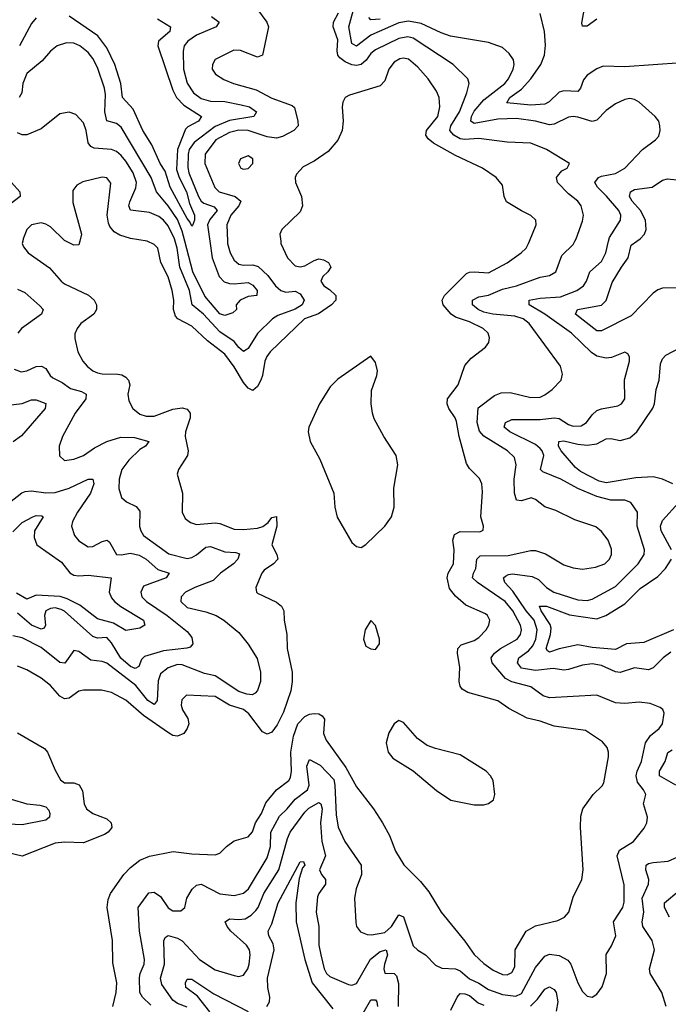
# Model space of a CAD drawing. Header units: inches. Extents: x 1552611 to 1694776, y 811966 to 917215.
# Tile 467 of 549: x 1645839 to 1648594, y 906759 to 910941. Entities that reach past the tile are written whole.
import ezdxf

# ---------------------------------------------------------------- set-up
doc = ezdxf.new("R2010")
doc.units = ezdxf.units.IN
doc.header["$MEASUREMENT"] = 0
doc.layers.add('B6940', color=7, linetype='Continuous')
doc.layers.add('B6941', color=7, linetype='Continuous')

msp = doc.modelspace()

# ---------------------------------------------------------------- linework, layer by layer
at = {"layer": 'B6940', "color": 5}
for points, elevation in [([(1645852.1, 910000), (1645850.4, 909990), (1645855.6, 909975.6), (1645875.5, 909950), (1645966.6, 909886.6), (1646015.3, 909830), (1646030, 909819), (1646131.3, 909771.3), (1646156.1, 909750), (1646165.3, 909730), (1646165.7, 909710), (1646160.5, 909699.5), (1646154.4, 909690), (1646099.5, 909650), (1646083.1, 909630), (1646074, 909606), (1646073.3, 909586.7), (1646086.4, 909530), (1646107.5, 909490), (1646125.4, 909470), (1646150.1, 909450.1), (1646170, 909441), (1646190, 909436.6), (1646255.9, 909435.9), (1646272.8, 909432.8), (1646290, 909422.6), (1646301, 909410), (1646306.8, 909390), (1646298.6, 909350), (1646302.8, 909322.8), (1646319.6, 909290), (1646350, 909265.7), (1646376.7, 909256.7), (1646410, 909257.5), (1646490, 909286.9), (1646530, 909293.1), (1646550, 909286.2), (1646563.5, 909270), (1646563, 909250), (1646543.7, 909190), (1646542, 909170), (1646555, 909110), (1646552.1, 909090), (1646513.8, 909030), (1646508.1, 909010), (1646530.2, 908930), (1646529.1, 908850), (1646542.6, 908822.6), (1646565, 908805), (1646590, 908796.6), (1646670, 908803.9), (1646690, 908800.6), (1646750, 908776.9), (1646790, 908775.6), (1646850, 908781), (1646871.9, 908788.1), (1646895.1, 908804.9), (1646910, 908826.5), (1646930, 908830.3), (1646931.2, 908790), (1646909.6, 908710), (1646931.5, 908670), (1646935.2, 908650), (1646918, 908630), (1646877.5, 908602.5), (1646868, 908590), (1646842.6, 908530), (1646845.3, 908510), (1646850, 908504.9), (1646930, 908467.1), (1646951, 908450), (1646960.6, 908430), (1646962.5, 908390), (1646973.5, 908330), (1646975.6, 908270), (1646996.8, 908170), (1646997.1, 908130), (1646990.6, 908090), (1646959.8, 908000.2), (1646933.5, 907946.5), (1646910, 907915), (1646890, 907907.1), (1646870, 907916.5), (1646813.1, 907993.1), (1646790, 908011.6), (1646730.8, 908030), (1646670, 908066.8), (1646548.1, 908071.9), (1646527.5, 908052.5), (1646525.1, 908030), (1646530.9, 908010), (1646552.9, 907972.9), (1646557.5, 907950), (1646551.2, 907930), (1646535.9, 907910), (1646510, 907897.4), (1646490, 907901.4), (1646471.6, 907911.6), (1646365.2, 907985.2), (1646290, 908050.5), (1646230, 908083.2), (1646187, 908093), (1646110, 908093.6), (1646090, 908088.9), (1646050, 908058.7), (1646030, 908056.3), (1646010, 908067.8), (1645970, 908112.9), (1645930, 908143.7), (1645870, 908179.9), (1645830, 908194.9)], 880), ([(1646094.2, 910000), (1646090, 909984), (1646070, 909983.7), (1646035.5, 910000)], 880), ([(1646235, 906750), (1646249.2, 906810), (1646252.4, 906850), (1646235.3, 906935.3), (1646234.2, 907030), (1646211.2, 907170), (1646215.3, 907204.7), (1646224.8, 907230), (1646282.2, 907310), (1646310, 907340.6), (1646350, 907370.9), (1646390, 907388.4), (1646491.5, 907408.5), (1646570, 907398.7), (1646670, 907393.4), (1646690, 907400.7), (1646718.2, 907430), (1646750, 907452.9), (1646810, 907471.1), (1646827.8, 907492.2), (1646840.4, 907530), (1646865.9, 907570), (1646885.4, 907614.6), (1646930.5, 907670), (1646982.2, 907710), (1646990, 907722.8), (1646994, 907750), (1646991.5, 907830), (1647001.8, 907898.2), (1647020.9, 907950), (1647050, 907982.2), (1647070, 907991.9), (1647090, 907994.6), (1647110, 907992.4), (1647124.5, 907984.5), (1647133.5, 907970), (1647129.5, 907910), (1647141.5, 907881.5), (1647225, 907765), (1647270, 907682.8), (1647342.3, 907590), (1647380.8, 907530), (1647410, 907476.4), (1647435.6, 907410), (1647471.3, 907351.3), (1647541.4, 907281.4), (1647577.4, 907237.4), (1647630, 907150.3), (1647730, 907027), (1647770.1, 906970.1), (1647810, 906932.3), (1647850, 906903.8), (1647890, 906885.7), (1647910, 906884.8), (1647930, 906893.7), (1647941.9, 906918.1), (1647944.3, 906990), (1647989.9, 907070), (1648030, 907093.1), (1648124.2, 907115.8), (1648153.3, 907130), (1648172.2, 907150), (1648190, 907214.8), (1648227.4, 907290), (1648232.5, 907330), (1648220.5, 907510), (1648222.1, 907557.9), (1648231, 907590), (1648275.4, 907650), (1648313.3, 907686.7), (1648320, 907700), (1648340.3, 907810), (1648340.3, 907830), (1648334.2, 907850), (1648314.5, 907874.5), (1648242.5, 907922.5), (1648110, 907941.1), (1648050, 907962.4), (1647994.6, 907974.6), (1647916.1, 908016.1), (1647870, 908048.4), (1647742.8, 908082.8), (1647718.1, 908098.1), (1647709.8, 908110), (1647705.6, 908130), (1647709.2, 908190), (1647698.1, 908250), (1647699.8, 908270), (1647714.2, 908285.8), (1647770, 908304.3), (1647790, 908317.1), (1647820.7, 908350), (1647832.3, 908370), (1647835.4, 908390), (1647826.4, 908410), (1647817.1, 908417.1), (1647734.4, 908454.4), (1647690, 908492), (1647665.4, 908525.4), (1647655.3, 908570), (1647659.7, 908590), (1647681.7, 908630), (1647684.1, 908690), (1647679.5, 908730), (1647686.1, 908753.9), (1647710, 908766.8), (1647794, 908766), (1647807.6, 908772.4), (1647809.7, 908790), (1647798.5, 908830), (1647804.7, 908935.3), (1647801.4, 908970), (1647792, 908992), (1647750, 909035.1), (1647736.3, 909056.3), (1647706, 909170), (1647694.5, 909234.5), (1647688.9, 909250), (1647661.4, 909290), (1647654.3, 909310), (1647656.8, 909330), (1647700.9, 909390), (1647730, 909472.4), (1647756.7, 909503.3), (1647818, 909550), (1647831.3, 909570), (1647834, 909590), (1647828.7, 909610), (1647807.6, 909630), (1647750, 909657.5), (1647690, 909677.8), (1647671.7, 909690), (1647637.7, 909730), (1647633.7, 909750), (1647643.2, 909770), (1647737.5, 909862.5), (1647750, 909869), (1647770, 909870.6), (1647830, 909866.1), (1647910, 909907.6), (1647969.4, 909950.6), (1647989.8, 909970), (1648000.7, 909990), (1648004.7, 910000)], 880), ([(1646396, 906756), (1646360.5, 906790), (1646349.2, 906809.2), (1646348.5, 906871.5), (1646351.6, 906890), (1646368.4, 906930), (1646369.4, 906950), (1646348.8, 907070), (1646343.2, 907170), (1646387.3, 907232.7), (1646410, 907235.7), (1646437.6, 907217.6), (1646470, 907168.7), (1646490, 907156.6), (1646524.2, 907155.8), (1646540.4, 907170), (1646549.8, 907210), (1646572, 907248), (1646590, 907265.6), (1646609.9, 907270.1), (1646690, 907228.9), (1646750, 907221.2), (1646790, 907230.7), (1646810.5, 907249.5), (1646890, 907381.8), (1646904.3, 907430), (1646906.5, 907490), (1646942.1, 907557.9), (1646976, 907590), (1647008.7, 907630), (1647062.2, 907670), (1647069.1, 907690), (1647059.1, 907770), (1647070, 907798.4), (1647115.5, 907775.5), (1647173.5, 907713.5), (1647178.4, 907690), (1647183.5, 907563.5), (1647192.1, 907512.1), (1647220.7, 907450), (1647290.1, 907350), (1647290.8, 907310), (1647267.8, 907250), (1647262, 907210), (1647266.9, 907106.9), (1647270.3, 907090), (1647286.5, 907066.5), (1647315.8, 907055.8), (1647334.1, 907054.1), (1647390, 907064.4), (1647418.6, 907090), (1647450, 907139.7), (1647470, 907131.2), (1647510, 907007.4), (1647530, 906989.1), (1647562.4, 906970), (1647605.4, 906925.4), (1647632.2, 906912.2), (1647689.9, 906910.1), (1647710, 906902.1), (1647750, 906867.5), (1647790, 906848.9), (1647830, 906821.8), (1647890, 906800.6), (1647946.3, 906793.7), (1647970, 906805.2), (1648030, 906915.2), (1648070, 906964), (1648090, 906972.5), (1648130, 906966.8), (1648166.9, 906946.9), (1648179.5, 906930), (1648210, 906850.3), (1648230, 906814), (1648250, 906794), (1648270, 906790.3), (1648290, 906801.7), (1648312.8, 906832.8), (1648331.6, 906890), (1648329.8, 906970.2), (1648353, 907007), (1648371.9, 907050), (1648361.6, 907110), (1648400.5, 907170), (1648407.1, 907192.9), (1648406.1, 907266.1), (1648377.1, 907390), (1648386.4, 907413.6), (1648445.6, 907450), (1648492, 907508), (1648502.4, 907530), (1648506.3, 907553.7), (1648488.9, 907610), (1648498.7, 907650), (1648489, 907670), (1648462.6, 907702.6), (1648457.4, 907730), (1648461.2, 907750), (1648479.9, 907790), (1648497.5, 907870), (1648518.5, 907901.5), (1648554.8, 907930), (1648569.8, 907950), (1648576.2, 907996.2), (1648570.6, 908010.6), (1648559.3, 908019.3), (1648516.7, 908036.6), (1648470, 908042), (1648410, 908036.9), (1648370, 908038.9), (1648290, 908071.9), (1648090, 908060.4), (1648062, 908070), (1648010, 908108.1), (1647930, 908128.4), (1647902.8, 908142.8), (1647846.6, 908210), (1647842.2, 908230), (1647855.4, 908250), (1647881.7, 908270), (1647951.7, 908310), (1647966.4, 908330), (1647970.3, 908350), (1647966.8, 908370), (1647933.3, 908430), (1647900.6, 908470), (1647784.2, 908550), (1647762.3, 908570), (1647766.5, 908590), (1647777.2, 908610), (1647781.2, 908650), (1647795.7, 908664.3), (1647914.4, 908665.6), (1648010, 908686.8), (1648030, 908685.9), (1648072.5, 908672.5), (1648150, 908625), (1648190, 908612.6), (1648230, 908607.6), (1648284.2, 908615.8), (1648324, 908630), (1648344.4, 908650), (1648352.1, 908670), (1648352.3, 908692.3), (1648338.7, 908730), (1648310, 908767.9), (1648286.7, 908786.7), (1648197, 908817), (1648117, 908857), (1648070, 908871.5), (1648030, 908902.8), (1648012, 908910), (1647970, 908897), (1647950, 908900.3), (1647941, 908930), (1647940.1, 908990), (1647948.5, 909050), (1647941.2, 909081.2), (1647910.8, 909110), (1647810, 909172), (1647792.8, 909192.8), (1647782.1, 909230), (1647787, 909293), (1647855.3, 909344.7), (1647884.2, 909355.8), (1647923.1, 909356.9), (1648010, 909336.8), (1648050, 909338.4), (1648070, 909347.2), (1648101.4, 909370), (1648138.5, 909410), (1648145.1, 909434.9), (1648136.8, 909470), (1648003.7, 909650), (1647977, 909670), (1647942.1, 909682.1), (1647849.5, 909690), (1647810, 909699.2), (1647787, 909710), (1647762.2, 909730), (1647762.2, 909737.8), (1647762.7, 909750), (1647790, 909763.5), (1647830, 909771.3), (1647890, 909796.9), (1647950, 909810.5), (1648050, 909847), (1648090, 909855), (1648116.5, 909870), (1648141.2, 909938.8), (1648190, 909986.7), (1648197.5, 910000)], 860), ([(1646947.8, 910000), (1646949, 909990), (1646976.3, 909930), (1647010, 909895), (1647030, 909890.7), (1647050, 909895.7), (1647090, 909918.8), (1647110, 909924.8), (1647130, 909921.5), (1647150.2, 909910), (1647160.2, 909890), (1647147.8, 909870), (1647127.5, 909850), (1647117.8, 909830), (1647131.3, 909810), (1647155.5, 909795.5), (1647182.4, 909770), (1647181.9, 909750), (1647163, 909730), (1647108.2, 909691.8), (1647049.4, 909670), (1646903.8, 909530), (1646888.9, 909510), (1646881, 909490), (1646871, 909430), (1646863.3, 909410), (1646850, 909383.5), (1646830, 909365.7), (1646810, 909375.3), (1646790, 909400.5), (1646750, 909466.3), (1646710, 909520.6), (1646637, 909577), (1646570, 909638.7), (1646510.9, 909670.9), (1646501.4, 909681.4), (1646492.2, 909710), (1646494.2, 909750), (1646487.5, 909790), (1646470, 909848.6), (1646439, 909910), (1646425.6, 909970), (1646410, 909986.4), (1646380.1, 910000)], 880), ([(1646721.9, 910000), (1646722.4, 909990), (1646733.8, 909950), (1646750, 909919.7), (1646770, 909902.8), (1646790, 909898.5), (1646830, 909899.5), (1646852.4, 909892.4), (1646893.7, 909853.8), (1646925.4, 909810), (1646948.8, 909790), (1646970, 909784.3), (1647010, 909788.1), (1647030, 909777.1), (1647047.9, 909750), (1647039.6, 909730), (1647010, 909710.9), (1646935.3, 909684.7), (1646912.8, 909670), (1646850, 909608.5), (1646810, 909544.8), (1646801.2, 909538.8), (1646790, 909531.4), (1646770, 909548.5), (1646750, 909574.7), (1646690, 909615.4), (1646620.1, 909690), (1646571.3, 909730), (1646559.9, 909790), (1646519.5, 909890), (1646508.3, 909970), (1646499.7, 910000)], 860), ([(1646647.1, 910000), (1646657.3, 909930), (1646687.1, 909850), (1646708.2, 909828.2), (1646730, 909820.9), (1646750, 909818.5), (1646810, 909824.6), (1646830, 909813.9), (1646847.7, 909790), (1646846.4, 909770), (1646810, 909764.7), (1646776.3, 909750), (1646759, 909730), (1646760.8, 909710), (1646744.8, 909695.2), (1646710, 909685.1), (1646690, 909692), (1646626, 909766), (1646574.9, 909870), (1646541.2, 910000)], 840), ([(1648605.3, 908254.7), (1648572.2, 908230), (1648530, 908188.2), (1648510, 908179.5), (1648450, 908187.9), (1648390, 908168.7), (1648370, 908171.5), (1648310, 908198.7), (1648270, 908205.8), (1648230, 908199.5), (1648170, 908180.7), (1648150, 908179), (1648105.5, 908185.5), (1648030, 908176.9), (1647970, 908186.9), (1647953.1, 908210), (1647959.4, 908230), (1648000, 908260), (1648018.3, 908281.7), (1648031.4, 908310), (1648036.9, 908350), (1648023.9, 908390), (1647990, 908430.6), (1647933.6, 908513.6), (1647900.2, 908550), (1647894.8, 908570), (1647902, 908578), (1647915, 908585), (1647932.7, 908587.3), (1648016.2, 908576.2), (1648042.7, 908562.7), (1648076.3, 908530), (1648108.2, 908510), (1648210, 908476.8), (1648250, 908474.4), (1648270, 908479.8), (1648370, 908533.5), (1648465.7, 908630), (1648492, 908670), (1648492.5, 908690), (1648461.5, 908790), (1648463.5, 908850), (1648434.7, 908890), (1648410, 908900.3), (1648350, 908900.8), (1648290, 908915.4), (1648210.3, 908950.3), (1648137.7, 908990), (1648060.5, 909020.5), (1648050.8, 909030.8), (1648065, 909090), (1648058.5, 909110), (1648050, 909120.2), (1648030, 909136.4), (1647921.7, 909190), (1647897, 909210), (1647902.9, 909230), (1647930, 909242.4), (1648050, 909242.4), (1648110, 909250.6), (1648130, 909247.5), (1648170, 909221.5), (1648190, 909214.6), (1648223.8, 909216.2), (1648246.6, 909230), (1648270, 909262.4), (1648290, 909280.6), (1648310, 909288.6), (1648379.7, 909300.3), (1648395.6, 909310), (1648408.9, 909330), (1648408.7, 909411.3), (1648429.6, 909490), (1648429.6, 909509.6), (1648422, 909522), (1648410, 909529.4), (1648353.4, 909506.6), (1648330, 909503.2), (1648290, 909512.4), (1648267.3, 909527.3), (1648183, 909610), (1648069.9, 909690), (1648003.1, 909730), (1648003, 909750), (1648050, 909758.3), (1648136.4, 909763.6), (1648205.8, 909790), (1648234.2, 909810), (1648246.3, 909830), (1648260.7, 909870), (1648310, 909914), (1648328.9, 909951.1), (1648340.1, 910000)], 840), ([(1648650, 909802), (1648570, 909800.4), (1648550, 909793.8), (1648530, 909779.2), (1648436.9, 909683.1), (1648310, 909619.2), (1648290, 909619.7), (1648200.3, 909690), (1648208.7, 909710), (1648310, 909728.4), (1648330, 909748.1), (1648355.8, 909824.2), (1648394.7, 909890), (1648424.1, 909930), (1648436.8, 909983.2), (1648460.5, 910000)], 820), ([(1645830, 909796.8), (1645861.5, 909781.5), (1645925.3, 909725.3), (1645939.2, 909710), (1645932, 909690), (1645846.4, 909630), (1645830.9, 909610)], 860), ([(1648613.7, 908970), (1648569.7, 908990), (1648530, 908999.4), (1648455.7, 908995.7), (1648330, 908974.3), (1648300.6, 908980.6), (1648221.4, 909021.4), (1648199.4, 909039.4), (1648138.6, 909110), (1648127.7, 909130), (1648128.9, 909150), (1648150, 909152.4), (1648210, 909138), (1648250, 909133.8), (1648290, 909139.3), (1648330, 909161.4), (1648350, 909162.2), (1648390, 909153.3), (1648430, 909165), (1648460.5, 909190), (1648528.3, 909291.6), (1648534.9, 909310), (1648542.4, 909370), (1648554.9, 909410), (1648560.9, 909479.1), (1648570, 909501.1), (1648584, 909516), (1648670, 909562)], 820), ([(1645816, 909456), (1645845.4, 909445.4), (1645870, 909449.3), (1645910, 909468), (1645932.2, 909470), (1645950, 909459.7), (1645969.2, 909429.2), (1645980.4, 909420.4), (1646020.3, 909400.3), (1646054.6, 909374.6), (1646102.2, 909362.2), (1646122.2, 909350), (1646120.7, 909330), (1646075.6, 909270), (1646021, 909170), (1646006.8, 909130), (1646008.5, 909088.5), (1646030, 909069.2), (1646070, 909074.5), (1646110, 909089.5), (1646157, 909123), (1646209.9, 909150.1), (1646268.4, 909168.4), (1646326.9, 909166.9), (1646388, 909150), (1646374, 909130), (1646350, 909114.8), (1646302.9, 909070), (1646273.6, 909030), (1646262.5, 908990), (1646260.2, 908950), (1646271.3, 908911.3), (1646292.7, 908892.7), (1646333.6, 908873.6), (1646350, 908853.4), (1646348.8, 908788.8), (1646353.2, 908770), (1646365.8, 908750), (1646472.1, 908672.1), (1646550, 908652.1), (1646570, 908656.9), (1646590, 908668.3), (1646630, 908700.4), (1646650, 908704.1), (1646710, 908681.1), (1646757.9, 908677.9), (1646772.4, 908672.4), (1646765.4, 908650), (1646746.8, 908630), (1646691.6, 908590), (1646661.2, 908558.9), (1646583.6, 908530), (1646544.2, 908510), (1646525.3, 908490), (1646524.4, 908470), (1646550, 908445), (1646630, 908426.4), (1646673.4, 908410), (1646706.7, 908390), (1646770, 908338), (1646810, 908288.9), (1646847.8, 908227.8), (1646862.4, 908170), (1646862.2, 908130), (1646850, 908092), (1646839.4, 908080.6), (1646826.2, 908073.8), (1646804.2, 908075.8), (1646770, 908088.4), (1646670, 908154.9), (1646624.4, 908164.4), (1646530, 908201.5), (1646510, 908201.9), (1646470, 908188.4), (1646437.7, 908162.3), (1646427.1, 908132.9), (1646423.5, 908050), (1646410, 908032.9), (1646383.1, 908050), (1646332.7, 908112.7), (1646210, 908207.4), (1646190, 908215.4), (1646141.3, 908221.3), (1646090, 908258.2), (1646070, 908262), (1646031.5, 908208.5), (1646010, 908211), (1645930, 908274.6), (1645850, 908315.8), (1645810, 908324.6)], 860), ([(1645790, 909304), (1645850, 909310.6), (1645890, 909325.8), (1645910, 909325.8), (1645950.1, 909310.1), (1645947.6, 909290), (1645847.1, 909172.9), (1645811.6, 909148.4)], 840), ([(1645795.8, 908890), (1645848.2, 908931.8), (1645862.3, 908937.7), (1645890, 908939.8), (1645950, 908931.3), (1645990, 908933.3), (1646050, 908951.3), (1646130, 908989.4), (1646150.1, 908990.1), (1646154.4, 908970), (1646140.5, 908930), (1646085.3, 908850), (1646063.7, 908810), (1646059.8, 908790), (1646072.1, 908750), (1646090, 908727.5), (1646130, 908702.7), (1646150, 908702.8), (1646190, 908725), (1646210.8, 908730.7), (1646221.4, 908721.4), (1646250, 908669.5), (1646270, 908668), (1646310, 908675.1), (1646346.9, 908666.9), (1646377.2, 908650), (1646426.2, 908606.2), (1646474.4, 908590), (1646460.9, 908570), (1646364.8, 908535.2), (1646353.2, 908510), (1646358.6, 908490), (1646377.7, 908470), (1646465.7, 908410), (1646550, 908342.5), (1646570, 908317.4), (1646574.5, 908290), (1646564.1, 908275.9), (1646548.6, 908271.4), (1646450, 908259.9), (1646370, 908236.5), (1646357, 908223), (1646345.8, 908194.2), (1646330, 908185.2), (1646310, 908194.5), (1646269.1, 908229.1), (1646230, 908294.5), (1646210, 908316.9), (1646170, 908314.6), (1646150, 908321.7), (1646030, 908429.4), (1646016.1, 908436.1), (1645990, 908442.9), (1645970, 908440.8), (1645950.2, 908430), (1645944.6, 908410), (1645948.4, 908370), (1645942.7, 908357.3), (1645930, 908352.1), (1645890, 908369.9), (1645830, 908419.7)], 840), ([(1648607.8, 908690), (1648564, 908770), (1648560.6, 908790), (1648570, 908813.9), (1648638.3, 908890)], 820), ([(1645810, 908766.5), (1645850, 908805.5), (1645895.1, 908830), (1645910, 908835.5), (1645934.1, 908834.1), (1645939.1, 908830), (1645901.9, 908770), (1645901.1, 908741.1), (1645912.4, 908710), (1646017.4, 908637.4), (1646052.3, 908592.3), (1646070, 908581.6), (1646090, 908578.8), (1646130, 908582), (1646228.4, 908570), (1646219.9, 908510), (1646230, 908486), (1646241.6, 908470), (1646268.3, 908448.3), (1646365.8, 908390), (1646371.2, 908370), (1646350, 908356.7), (1646290, 908347.1), (1646237.3, 908377.3), (1646170, 908396.5), (1646094.6, 908454.7), (1646041.3, 908481.3), (1646011, 908491), (1645910, 908497), (1645870, 908479.2), (1645825.7, 908505.7)], 820), ([(1648615.8, 908350), (1648490, 908296.3), (1648416.5, 908290), (1648370, 908266.7), (1648270, 908275.2), (1648210, 908286.2), (1648130, 908269), (1648090, 908254.3), (1648080.3, 908260.3), (1648075.9, 908270), (1648093.8, 908330), (1648096.3, 908356.2), (1648092, 908372), (1648053.4, 908430), (1648046.5, 908450), (1648077.4, 908450), (1648174, 908414), (1648290, 908396), (1648329.3, 908410), (1648410, 908459.4), (1648475.2, 908524.8), (1648550, 908575.7), (1648582.1, 908610), (1648608.3, 908650)], 820), ([(1645830, 907912.1), (1645945.3, 907845.3), (1645957.6, 907830), (1645990, 907753.4), (1646013, 907713), (1646030, 907700.3), (1646070, 907700.2), (1646091.9, 907691.9), (1646105.8, 907665.8), (1646113.5, 907610), (1646123.2, 907590), (1646149.7, 907569.7), (1646210, 907547.6), (1646228.4, 907530), (1646230.2, 907510), (1646215.8, 907490), (1646199.9, 907480.1), (1646110, 907445.4), (1646030, 907448.5), (1645990, 907443.2), (1645850, 907389.1), (1645790, 907403.1)], 880), ([(1648625.9, 907690), (1648556.3, 907730), (1648556.6, 907750), (1648580.3, 907790), (1648591.9, 907828.1), (1648610, 907840.1)], 840), ([(1645735.2, 907650), (1645869.9, 907610.1), (1645924.9, 907604.9), (1645950, 907598), (1645963.6, 907583.6), (1645967.8, 907570), (1645966.1, 907553.9), (1645950, 907540.8), (1645850, 907521.1), (1645790, 907524.3)], 860), ([(1646550, 906747.5), (1646510, 906762.6), (1646490, 906776.6), (1646443.3, 906843.3), (1646437.7, 906870), (1646453.7, 906930), (1646451.1, 907028.9), (1646457, 907043), (1646470, 907050.8), (1646510, 907039.8), (1646530, 907029.5), (1646602.5, 906950), (1646670, 906905.3), (1646750, 906881), (1646770, 906877.8), (1646790, 906883.2), (1646808.9, 906910), (1646814.1, 906930), (1646818.4, 906970), (1646815.5, 906990), (1646802.1, 907010), (1646736.2, 907070), (1646720.2, 907090), (1646711.8, 907110), (1646730, 907122.1), (1646770, 907118.8), (1646797.4, 907122.6), (1646822.5, 907137.5), (1646842.6, 907157.4), (1646852, 907170), (1646876, 907230), (1646939.6, 907330), (1646976.2, 907463.8), (1646987.7, 907490), (1647050, 907575.1), (1647067.9, 907592.1), (1647110, 907616.8), (1647118.7, 907610), (1647124.2, 907590), (1647117.5, 907530), (1647122.2, 907450), (1647138.8, 907390), (1647113.3, 907330), (1647121.5, 907310), (1647138.3, 907290), (1647138.6, 907270), (1647110.1, 907230), (1647104.8, 907215.2), (1647098.2, 907150), (1647110.1, 907090), (1647110.5, 907010), (1647117.7, 906970), (1647131.8, 906910), (1647142.4, 906890), (1647156.8, 906876.8), (1647235.9, 906844.1), (1647250, 906840.6), (1647270, 906848.2), (1647328.9, 906951.1), (1647370, 906983.6), (1647395.8, 906990), (1647401.2, 906970), (1647388.9, 906930), (1647386.3, 906910), (1647390, 906892.2), (1647430, 906890.1), (1647439.8, 906879.8), (1647447.9, 906847.9), (1647447.3, 906750)], 840), ([(1648584.8, 906750), (1648567, 906810), (1648517.7, 906890), (1648514.3, 906910), (1648534.9, 906990), (1648525.2, 907030), (1648486.4, 907090), (1648483.2, 907110), (1648490.8, 907150), (1648483.5, 907210), (1648510.5, 907270), (1648511.6, 907290), (1648498, 907330), (1648499.4, 907350), (1648510, 907357.9), (1648530, 907362.1), (1648593.5, 907366.5), (1648634.4, 907385.6)], 840), ([(1646889.1, 906750), (1646900.2, 906770), (1646902, 906790), (1646893.9, 906830), (1646892.3, 906870), (1646920.5, 906990), (1646915.7, 907015.7), (1646897, 907050), (1646894.8, 907070), (1646910, 907101.3), (1646937.1, 907190), (1647030, 907364.4), (1647045.4, 907365.4), (1647050.1, 907350), (1647040.8, 907339.2), (1647027, 907293), (1647012.3, 907190), (1647013.5, 907110), (1647050.1, 906950), (1647080.9, 906850), (1647170, 906739.8)], 820), ([(1648599.4, 907130), (1648578.6, 907170), (1648578.1, 907190), (1648639.2, 907240.8)], 820), ([(1646646.9, 906726.9), (1646594.2, 906794.2), (1646544.3, 906830), (1646543.9, 906850), (1646550, 906866), (1646570, 906866), (1646664.1, 906804.1), (1646809.1, 906729.1)], 820), ([(1647670, 906735), (1647696.7, 906790), (1647710, 906805), (1647730, 906804.3), (1647750, 906796.7), (1647786.2, 906766.2), (1647810, 906756)], 840), ([(1648008.4, 906751.6), (1648038.5, 906781.5), (1648070, 906823.2), (1648090, 906833.1), (1648110, 906822.6), (1648117.8, 906810), (1648125.4, 906770), (1648118.1, 906730)], 840), ([(1647297.7, 906722.3), (1647330, 906778.5), (1647350, 906778.4), (1647355.9, 906770), (1647358.3, 906750)], 820)]:
    msp.add_lwpolyline(points, dxfattribs=dict(at, elevation=elevation))
at = {"layer": 'B6940', "color": 5, "elevation": 920}
for points in [[(1647330, 909511.8), (1647190, 909414.8), (1647158.1, 909381.9), (1647113, 909310), (1647067.8, 909210), (1647064.5, 909190), (1647073.5, 909150), (1647114.7, 909074.7), (1647173.1, 908930), (1647178.3, 908870), (1647187.6, 908827.6), (1647250, 908720.8), (1647270, 908703.9), (1647290, 908699.6), (1647310, 908711.7), (1647389.9, 908790.1), (1647418.5, 908830), (1647429.2, 908870), (1647428.5, 908951.5), (1647445, 909050), (1647438.6, 909090), (1647386, 909170), (1647345.5, 909245.5), (1647337.3, 909270), (1647331.9, 909310), (1647333.4, 909366.6), (1647356.8, 909430), (1647359.2, 909450), (1647350, 909485.2)], [(1647330, 908388.7), (1647306, 908350), (1647299.3, 908310), (1647310, 908280.7), (1647330, 908268.4), (1647350, 908266.4), (1647367, 908290), (1647367.3, 908310), (1647350, 908368.7)], [(1647450, 907964.5), (1647430, 907950.9), (1647407.8, 907912.2), (1647396.4, 907870), (1647404.1, 907830), (1647424.2, 907804.2), (1647510.9, 907750.9), (1647610, 907667.5), (1647670, 907626.7), (1647770, 907606), (1647810, 907605.8), (1647830, 907612.2), (1647852.1, 907627.9), (1647858, 907650), (1647849.7, 907710), (1647839.2, 907730), (1647820.4, 907750), (1647710, 907819.1), (1647605.2, 907845.2), (1647570, 907858.7), (1647528.8, 907888.8), (1647470, 907956.4)]]:
    msp.add_lwpolyline(points, close=True, dxfattribs=at)
at = {"layer": 'B6941', "color": 5}
for points, elevation in [([(1646845.5, 910990), (1646889.1, 910930), (1646896.1, 910910), (1646870, 910789.6), (1646850, 910781.5), (1646777, 910810), (1646748.9, 910811.1), (1646670, 910771.1), (1646657.8, 910750), (1646656.9, 910730), (1646670.3, 910710), (1646706.6, 910686.6), (1646748, 910670), (1646843.3, 910643.3), (1646910, 910607.9), (1646996.3, 910576.3), (1647007.2, 910567.2), (1647020.9, 910510), (1647022.2, 910490), (1647004, 910470), (1646955.9, 910444.1), (1646930, 910437.8), (1646890, 910443.3), (1646810, 910470.2), (1646770, 910471.9), (1646730, 910461.5), (1646673.1, 910430), (1646627.2, 910370), (1646626.1, 910330), (1646667.8, 910227.8), (1646687.1, 910210), (1646754.2, 910190), (1646778.6, 910170), (1646770.1, 910150), (1646736, 910110), (1646718.6, 910070), (1646721.9, 910000)], 860), ([(1648340.1, 910000), (1648343.8, 910016.2), (1648391, 910090), (1648391.9, 910110), (1648384.5, 910130), (1648331.9, 910191.9), (1648292.7, 910230), (1648282.2, 910250), (1648297.2, 910270), (1648310, 910276.1), (1648370, 910287.5), (1648409.8, 910310), (1648484.7, 910390), (1648539.5, 910430), (1648553.9, 910446.1), (1648559.6, 910470), (1648558, 910490), (1648553.7, 910510), (1648538.9, 910530), (1648469.6, 910590), (1648450, 910602.2), (1648430, 910605.6), (1648410, 910602.2), (1648370, 910583.5), (1648330, 910555.3), (1648290, 910514.2), (1648270, 910509.1), (1648210, 910527.5), (1648190, 910529.4), (1648170, 910526.3), (1648110, 910497.1), (1648090, 910493.8), (1648030, 910510.3), (1647950, 910521.3), (1647870, 910518.1), (1647770, 910500.3), (1647754.9, 910510), (1647758.7, 910530), (1647770, 910552.7), (1647810, 910600.1), (1647899.3, 910670), (1647915.6, 910690), (1647935.6, 910730), (1647939.4, 910750), (1647936.1, 910770), (1647917.6, 910797.6), (1647890, 910822), (1647830, 910844.4), (1647668.5, 910871.5), (1647630, 910884.6), (1647544.9, 910924.9), (1647490, 910934.7), (1647450, 910927.7), (1647330, 910875), (1647270, 910828.9), (1647250, 910839.8), (1647237.1, 910910), (1647265.9, 911014.1)], 840), ([(1648290, 910943.6), (1648250, 910913.8), (1648230, 910913), (1648226.3, 910926.3), (1648238.1, 910990)], 780), ([(1645910, 910948.2), (1645890, 910924.8), (1645838, 910830)], 820), ([(1646424.1, 910944.1), (1646480.2, 910910), (1646476.8, 910890), (1646428.3, 910850), (1646426.7, 910830), (1646490, 910642), (1646505.8, 910610), (1646537.2, 910577.2), (1646610.9, 910530), (1646599.3, 910510), (1646553.9, 910486.1), (1646543.7, 910476.3), (1646509.8, 910390), (1646505, 910305), (1646516.9, 910270), (1646548, 910210), (1646559.9, 910159.9), (1646582.2, 910110), (1646581.5, 910090), (1646572.9, 910067.1), (1646570, 910064.5), (1646562.5, 910082.5), (1646550, 910096.1), (1646478.7, 910230), (1646457.5, 910297.4), (1646436.2, 910330), (1646399.9, 910410), (1646362.2, 910470), (1646320.8, 910560.8), (1646276, 910610), (1646269.2, 910670), (1646243.7, 910750), (1646210, 910821.2), (1646171.8, 910871.8), (1646050, 910956.3)], 820), ([(1646653.7, 910953.7), (1646686.9, 910930), (1646674, 910910), (1646590, 910874.9), (1646553.2, 910850), (1646538.3, 910830), (1646533.3, 910806.6), (1646535.5, 910730), (1646550, 910671.9), (1646577.8, 910630), (1646610, 910605.7), (1646650, 910595), (1646710, 910593.5), (1646779.7, 910579.7), (1646815.2, 910570), (1646845.6, 910550), (1646833.7, 910530), (1646730, 910512.1), (1646670, 910486.7), (1646580.6, 910419.4), (1646559.5, 910390), (1646555, 910370), (1646553.4, 910313.4), (1646557.2, 910290), (1646599.2, 910190), (1646610, 910170.1), (1646621.4, 910161.4), (1646665.5, 910145.5), (1646677.9, 910130), (1646647.2, 910092.8), (1646637, 910070), (1646647.1, 910000)], 840), ([(1648197.5, 910000), (1648203.2, 910010), (1648230, 910084.9), (1648234.2, 910110), (1648224.1, 910150), (1648209.9, 910169.9), (1648170, 910201.6), (1648123.2, 910250), (1648119.8, 910270), (1648123.1, 910276.9), (1648141.7, 910298.3), (1648164.5, 910310), (1648175.1, 910330), (1648076.3, 910390), (1648010, 910416.5), (1647910, 910420.2), (1647790, 910436), (1647730, 910431.4), (1647710, 910435.4), (1647682.5, 910450), (1647666.5, 910470), (1647670.7, 910490), (1647706.7, 910550), (1647738.1, 910630), (1647748.1, 910670), (1647742.4, 910690), (1647680.3, 910750), (1647510, 910862.1), (1647487.3, 910867.3), (1647450, 910861.2), (1647350, 910812.6), (1647330, 910796.7), (1647311.3, 910768.7), (1647289.5, 910750.5), (1647270, 910745.9), (1647250, 910748.6), (1647221.4, 910761.4), (1647198.4, 910778.4), (1647191.2, 910790), (1647188.4, 910808.4), (1647190, 910854.7), (1647170.6, 910910), (1647172.2, 910930), (1647193.6, 910970)], 860), ([(1647370, 910943.6), (1647330, 910939.5), (1647321.9, 910950)], 820), ([(1648650, 910757.4), (1648410, 910740.5), (1648317.1, 910742.9), (1648290, 910731.8), (1648250, 910705.6), (1648234.1, 910685.9), (1648221.2, 910650), (1648210, 910635.3), (1648150, 910638.7), (1648130, 910633.4), (1648087.7, 910592.3), (1648070, 910581.6), (1648010, 910578.3), (1647908.2, 910588.2), (1647920.8, 910610), (1647970, 910645.5), (1648010.7, 910690), (1648053.2, 910750), (1648068.3, 910790), (1648072.6, 910832.6), (1648067.9, 910890), (1648050, 910966.6)], 820), ([(1646541.2, 910000), (1646530, 910043.2), (1646510, 910092.1), (1646470, 910150.9), (1646419.9, 910210), (1646397.3, 910270), (1646270, 910484.1), (1646250, 910499.3), (1646210, 910510.9), (1646200.5, 910550), (1646203.5, 910623.5), (1646199.2, 910650), (1646170, 910738.3), (1646150, 910776.1), (1646130, 910800.8), (1646095.4, 910830), (1646070, 910840.8), (1646037.8, 910842.2), (1645998, 910830), (1645970, 910807.8), (1645934.6, 910765.4), (1645870, 910712.2), (1645852.9, 910670), (1645848, 910630), (1645837.3, 910610)], 840), ([(1648004.7, 910000), (1648032.4, 910070), (1648031.5, 910090), (1648009.8, 910109.8), (1647970, 910128.4), (1647906.9, 910166.9), (1647897.4, 910190), (1647890, 910238), (1647862.9, 910270), (1647805.6, 910310), (1647690, 910364.5), (1647596.8, 910416.8), (1647574.5, 910434.5), (1647564.9, 910450), (1647566.6, 910470), (1647615.3, 910530), (1647623.2, 910570), (1647620.2, 910610), (1647610, 910637.7), (1647574.3, 910690), (1647530, 910739.4), (1647490, 910772.8), (1647470, 910777.2), (1647454.2, 910774.2), (1647430, 910760.6), (1647407.6, 910730), (1647390, 910680.5), (1647370, 910660.3), (1647240.1, 910619.9), (1647221.7, 910610), (1647211.3, 910590), (1647208.6, 910571.4), (1647212.7, 910510), (1647209.3, 910470.7), (1647190, 910429.6), (1647150, 910381.7), (1647090, 910339.7), (1647043.9, 910316.1), (1647015, 910285), (1647009.1, 910270), (1647010.2, 910250), (1647035.8, 910190), (1647040.2, 910150), (1647030, 910125.1), (1646953.1, 910050), (1646944.2, 910030), (1646947.8, 910000)], 880), ([(1646499.7, 910000), (1646496.9, 910010), (1646470, 910065.4), (1646450.4, 910090), (1646430, 910104.3), (1646390, 910121.7), (1646310, 910131.2), (1646303.4, 910150), (1646306.8, 910166.8), (1646333.3, 910226.7), (1646335.6, 910250), (1646320.8, 910290), (1646290, 910340.4), (1646270, 910364.3), (1646250, 910380.7), (1646230, 910389.3), (1646155.8, 910395.8), (1646141.8, 910401.8), (1646130, 910417.6), (1646121.4, 910470), (1646110, 910503), (1646077.8, 910537.8), (1646050, 910548.5), (1646010, 910540.9), (1645930, 910477.4), (1645870, 910451.1), (1645850, 910452.2), (1645830, 910459.8)], 860), ([(1646380.1, 910000), (1646310, 910011.3), (1646265.1, 910025.1), (1646240.2, 910040.2), (1646222.2, 910062.2), (1646216, 910076), (1646211.6, 910110), (1646227, 910247), (1646210, 910269.7), (1646190, 910271.4), (1646107.6, 910252.4), (1646081.6, 910238.4), (1646065.2, 910214.8), (1646064.9, 910164.9), (1646102, 910030), (1646094.2, 910000)], 880), ([(1645803.9, 910250), (1645840.2, 910210), (1645841.5, 910190), (1645737.2, 910110)], 860), ([(1648460.5, 910000), (1648474.6, 910010), (1648492.6, 910030), (1648499.9, 910050), (1648497, 910090), (1648475.4, 910130), (1648440.1, 910170), (1648428.9, 910190), (1648434, 910210), (1648450, 910219.1), (1648525.1, 910230), (1648570, 910259.4), (1648590, 910264.8), (1648630, 910260.1)], 820), ([(1646035.5, 910000), (1646030, 910002.6), (1645970, 910061.7), (1645950, 910072.9), (1645930, 910077.4), (1645890, 910069.7), (1645869.1, 910050), (1645853.7, 910010), (1645852.1, 910000)], 880)]:
    msp.add_lwpolyline(points, dxfattribs=dict(at, elevation=elevation))
at = {"layer": 'B6941', "color": 5, "elevation": 880}
msp.add_lwpolyline([(1646810, 910362.4), (1646777.3, 910350), (1646768.5, 910330), (1646778.8, 910310), (1646790, 910305.7), (1646810, 910308.9), (1646829.5, 910330), (1646829.4, 910350)], close=True, dxfattribs=at)

doc.saveas('drawing.dxf')
